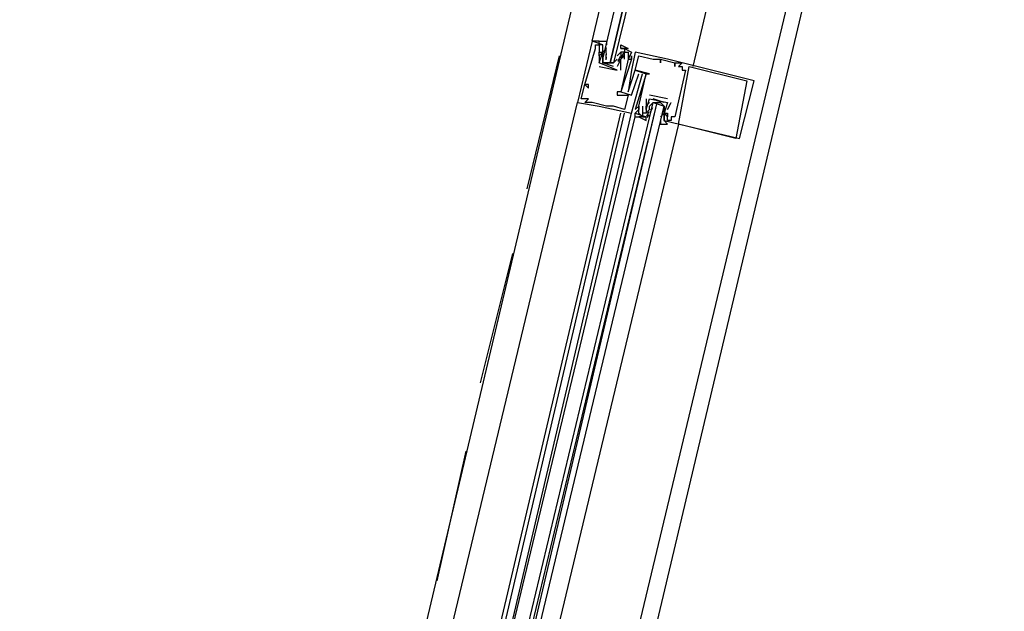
# Model space of a CAD drawing. Header units: feet. Extents: x -79 to 198, y -22 to 181.
# Tile 476 of 656: x 114.4 to 118.05, y 69.66 to 71.86. Entities that reach past the tile are written whole.
import ezdxf

# ---------------------------------------------------------------- set-up
doc = ezdxf.new("R2010")
doc.units = ezdxf.units.FT
doc.layers.add('A-LINEA', color=7, linetype='CONTINUOUS')

msp = doc.modelspace()

# ---------------------------------------------------------------- linework, layer by layer
at = {"layer": 'A-LINEA'}
for p, q in [((117.2133, 75.1511), (115.5733, 68.2178)), ((117.2133, 75.1511), (115.5733, 68.2178)), ((117.9733, 74.9778), (116.32, 68.0444)), ((117.9733, 74.9778), (116.32, 68.0444)), ((116.56, 71.7644), (116.52, 71.7778)), ((116.52, 71.7778), (116.52, 71.7778)), ((116.56, 71.7644), (116.52, 71.7778)), ((116.52, 71.7778), (116.52, 71.7778)), ((116.5333, 71.7644), (116.5333, 71.7644)), ((116.5333, 71.7644), (116.5333, 71.7644)), ((116.5333, 71.7511), (116.5333, 71.7511)), ((116.5333, 71.7511), (116.5333, 71.7511)), ((116.5467, 71.7644), (116.5467, 71.7644)), ((116.5467, 71.7644), (116.5467, 71.7644)), ((116.56, 71.7644), (116.56, 71.7644)), ((116.56, 71.7644), (116.56, 71.7644)), ((116.56, 71.7511), (116.56, 71.7511)), ((116.5733, 71.7511), (116.56, 71.7378)), ((116.56, 71.7511), (116.56, 71.7511)), ((116.5733, 71.7511), (116.56, 71.7378)), ((116.5732, 71.728), (116.5722, 71.7398)), ((116.5732, 71.728), (116.5722, 71.7398)), ((116.5726, 71.736), (116.5723, 71.7543)), ((116.5726, 71.736), (116.5723, 71.7543)), ((116.5733, 71.7511), (116.5733, 71.7511)), ((116.5733, 71.7511), (116.5733, 71.7511)), ((116.6267, 71.7511), (116.6267, 71.7511)), ((116.6267, 71.7511), (116.6267, 71.7511)), ((116.64, 71.7511), (116.64, 71.7511)), ((116.64, 71.7511), (116.64, 71.7511)), ((116.28, 71.2311), (116.4, 71.7244)), ((116.28, 71.2311), (116.4, 71.7244)), ((116.5467, 71.7378), (116.5467, 71.7378)), ((116.5467, 71.7378), (116.5467, 71.7378)), ((116.5467, 71.7378), (116.5467, 71.7378)), ((116.5467, 71.7378), (116.5467, 71.7378)), ((116.5467, 71.7244), (116.5467, 71.7244)), ((116.5467, 71.7244), (116.5467, 71.7244)), ((116.5467, 71.7244), (116.5467, 71.7244)), ((116.5467, 71.7244), (116.5467, 71.7244)), ((116.56, 71.7378), (116.56, 71.7378)), ((116.56, 71.7378), (116.56, 71.7378)), ((116.56, 71.7378), (116.56, 71.7378)), ((116.56, 71.7378), (116.56, 71.7378)), ((116.56, 71.7244), (116.56, 71.7244)), ((116.56, 71.7244), (116.56, 71.7244)), ((116.5725, 71.7088), (116.5719, 71.7292)), ((116.5725, 71.7088), (116.5719, 71.7292)), ((116.5732, 71.7146), (116.5722, 71.7265)), ((116.5732, 71.7146), (116.5722, 71.7265)), ((116.5733, 71.7378), (116.5733, 71.7378)), ((116.5733, 71.7378), (116.5733, 71.7378)), ((116.6133, 71.7244), (116.6267, 71.7378)), ((116.6133, 71.7244), (116.6267, 71.7378)), ((116.6133, 71.7244), (116.6133, 71.7244)), ((116.6133, 71.7244), (116.6133, 71.7244)), ((116.6133, 71.7111), (116.6133, 71.7111)), ((116.6133, 71.7111), (116.6133, 71.7111)), ((116.6247, 71.7216), (116.615, 71.7036)), ((116.6247, 71.7216), (116.615, 71.7036)), ((116.6218, 71.7134), (116.6156, 71.7032)), ((116.6218, 71.7134), (116.6156, 71.7032)), ((116.6267, 71.7378), (116.6267, 71.7378)), ((116.6267, 71.7378), (116.6267, 71.7378)), ((116.6267, 71.7244), (116.6267, 71.7244)), ((116.6267, 71.7244), (116.6267, 71.7244)), ((116.6267, 71.7111), (116.6267, 71.7111)), ((116.6267, 71.7111), (116.6267, 71.7111)), ((116.6267, 71.7111), (116.6267, 71.7111)), ((116.6267, 71.7111), (116.6267, 71.7111)), ((116.637, 71.7337), (116.6285, 71.7175)), ((116.637, 71.7337), (116.6285, 71.7175)), ((116.6352, 71.7267), (116.6289, 71.7165)), ((116.6352, 71.7267), (116.6289, 71.7165)), ((116.64, 71.7378), (116.64, 71.7378)), ((116.64, 71.7378), (116.64, 71.7378)), ((116.64, 71.7244), (116.64, 71.7244)), ((116.64, 71.7244), (116.64, 71.7244)), ((116.64, 71.7111), (116.64, 71.7111)), ((116.64, 71.7111), (116.64, 71.7111)), ((116.6533, 71.7378), (116.6533, 71.7378)), ((116.6533, 71.7378), (116.6533, 71.7378)), ((116.6533, 71.7111), (116.6533, 71.7111)), ((116.6533, 71.7111), (116.6533, 71.7111)), ((116.6533, 71.7111), (116.6533, 71.7111)), ((116.6533, 71.7111), (116.6533, 71.7111)), ((116.6667, 71.7378), (116.6667, 71.7378)), ((116.6667, 71.7378), (116.6667, 71.7378)), ((116.6667, 71.7244), (116.6667, 71.7244)), ((116.6667, 71.7244), (116.6667, 71.7244)), ((116.6667, 71.7111), (116.6667, 71.7111)), ((116.6667, 71.7111), (116.6667, 71.7111)), ((116.6667, 71.7111), (116.6667, 71.7111)), ((116.6667, 71.7111), (116.6667, 71.7111)), ((116.68, 71.7378), (116.68, 71.7378)), ((116.68, 71.7378), (116.68, 71.7378)), ((116.6933, 71.7244), (116.6933, 71.7244)), ((116.6933, 71.7244), (116.6933, 71.7244)), ((116.7467, 71.7111), (116.7467, 71.7111)), ((116.7467, 71.7111), (116.7467, 71.7111)), ((116.7733, 71.7111), (116.7733, 71.7111)), ((116.7733, 71.7111), (116.7733, 71.7111)), ((116.7733, 71.7111), (116.7733, 71.7111)), ((116.7733, 71.7111), (116.7733, 71.7111)), ((116.8, 71.7111), (116.8, 71.7111)), ((116.8, 71.7111), (116.8, 71.7111)), ((116.5467, 71.6978), (116.5467, 71.6978)), ((116.5467, 71.6978), (116.5467, 71.6978)), ((116.5467, 71.6978), (116.5467, 71.6978)), ((116.5467, 71.6978), (116.5467, 71.6978)), ((116.5467, 71.6844), (116.6133, 71.6711)), ((116.5467, 71.6844), (116.5467, 71.6844)), ((116.5467, 71.6844), (116.6133, 71.6711)), ((116.5467, 71.6844), (116.5467, 71.6844)), ((116.5733, 71.6978), (116.5867, 71.6978)), ((116.5733, 71.6978), (116.5867, 71.6978)), ((116.6, 71.6978), (116.6, 71.6978)), ((116.6, 71.6978), (116.6, 71.6978)), ((116.6133, 71.6844), (116.6133, 71.6844)), ((116.6133, 71.6844), (116.6133, 71.6844)), ((116.6133, 71.6844), (116.6133, 71.6844)), ((116.6133, 71.6844), (116.6133, 71.6844)), ((116.6133, 71.6711), (116.6133, 71.6711)), ((116.6133, 71.6711), (116.6133, 71.6711)), ((116.6133, 71.6711), (116.6133, 71.6711)), ((116.6133, 71.6711), (116.6133, 71.6711)), ((116.6267, 71.6711), (116.6267, 71.6711)), ((116.6267, 71.6711), (116.6267, 71.6711)), ((116.6667, 71.6711), (116.6667, 71.6711)), ((116.6667, 71.6711), (116.6667, 71.6711)), ((116.68, 71.6711), (116.68, 71.6711)), ((116.68, 71.6711), (116.68, 71.6711)), ((116.68, 71.6711), (116.68, 71.6711)), ((116.68, 71.6711), (116.68, 71.6711)), ((116.7733, 71.6978), (116.7733, 71.6978)), ((116.7733, 71.6978), (116.7733, 71.6978)), ((116.8267, 71.6978), (116.8267, 71.6978)), ((116.8267, 71.6978), (116.8267, 71.6978)), ((116.8267, 71.6978), (116.8267, 71.6978)), ((116.8267, 71.6978), (116.8267, 71.6978)), ((116.8267, 71.6844), (116.8267, 71.6844)), ((116.8267, 71.6844), (116.8267, 71.6844)), ((116.84, 71.6844), (116.84, 71.6844)), ((116.84, 71.6844), (116.84, 71.6844)), ((116.8533, 71.6978), (116.8533, 71.6978)), ((116.8533, 71.6978), (116.8533, 71.6978)), ((116.8533, 71.6844), (116.8533, 71.6844)), ((116.8533, 71.6844), (116.8533, 71.6844)), ((116.8533, 71.6711), (116.8533, 71.6711)), ((116.8533, 71.6711), (116.8533, 71.6711)), ((116.8667, 71.6711), (116.8667, 71.6711)), ((116.8667, 71.6711), (116.8667, 71.6711)), ((116.88, 71.6844), (116.88, 71.6844)), ((116.88, 71.6844), (116.88, 71.6844)), ((116.6933, 71.6578), (116.6933, 71.6578)), ((116.6933, 71.6578), (116.6933, 71.6578)), ((116.7067, 71.6578), (116.7067, 71.6578)), ((116.7067, 71.6578), (116.7067, 71.6578)), ((116.72, 71.6578), (116.72, 71.6578)), ((116.72, 71.6578), (116.72, 71.6578)), ((116.72, 71.6578), (116.72, 71.6578)), ((116.72, 71.6578), (116.72, 71.6578)), ((116.7333, 71.6578), (116.7333, 71.6578)), ((116.7333, 71.6578), (116.7333, 71.6578)), ((117.0933, 71.6311), (117.0933, 71.6311)), ((117.0933, 71.6311), (117.0933, 71.6311)), ((117.12, 71.6311), (117.12, 71.6311)), ((117.12, 71.6311), (117.12, 71.6311)), ((116.4933, 71.6178), (116.4933, 71.6178)), ((116.4933, 71.6178), (116.4933, 71.6178)), ((116.4933, 71.6178), (116.4933, 71.6178)), ((116.4933, 71.6178), (116.4933, 71.6178)), ((116.5067, 71.6178), (116.5067, 71.6178)), ((116.5067, 71.6178), (116.5067, 71.6178)), ((116.5067, 71.6044), (116.5067, 71.6044)), ((116.5067, 71.6044), (116.5067, 71.6044)), ((116.48, 71.5644), (116.48, 71.5644)), ((116.48, 71.5644), (116.48, 71.5644)), ((116.4933, 71.5644), (116.4933, 71.5644)), ((116.4933, 71.5644), (116.4933, 71.5644)), ((116.5067, 71.5644), (116.5067, 71.5644)), ((116.5067, 71.5644), (116.5067, 71.5644)), ((116.6133, 71.5911), (116.6133, 71.5911)), ((116.6133, 71.5911), (116.6133, 71.5911)), ((116.6133, 71.5778), (116.6133, 71.5778)), ((116.6133, 71.5778), (116.6133, 71.5778)), ((116.6267, 71.5911), (116.6267, 71.5911)), ((116.6267, 71.5911), (116.6267, 71.5911)), ((116.6267, 71.5911), (116.6267, 71.5911)), ((116.6267, 71.5911), (116.6267, 71.5911)), ((116.6533, 71.5911), (116.6533, 71.5911)), ((116.6533, 71.5911), (116.6533, 71.5911)), ((116.6533, 71.5778), (116.6533, 71.5778)), ((116.6533, 71.5778), (116.6533, 71.5778)), ((116.6667, 71.5778), (116.6667, 71.5778)), ((116.6667, 71.5778), (116.6667, 71.5778)), ((116.72, 71.5644), (116.72, 71.5644)), ((116.72, 71.5644), (116.72, 71.5644)), ((116.8, 71.5644), (116.7333, 71.5778)), ((116.7333, 71.5778), (116.7333, 71.5778)), ((116.8, 71.5644), (116.7333, 71.5778)), ((116.7333, 71.5778), (116.7333, 71.5778)), ((116.7333, 71.5644), (116.7333, 71.5644)), ((116.7333, 71.5644), (116.7333, 71.5644)), ((116.7333, 71.5644), (116.7333, 71.5644)), ((116.7333, 71.5644), (116.7333, 71.5644)), ((116.7867, 71.5511), (116.7467, 71.5644)), ((116.7867, 71.5511), (116.7467, 71.5644)), ((116.8, 71.5644), (116.8, 71.5644)), ((116.8, 71.5644), (116.8, 71.5644)), ((115.76, 68.6044), (116.4667, 71.5511)), ((115.76, 68.6044), (116.4667, 71.5511)), ((116.4667, 71.5511), (116.4667, 71.5511)), ((116.4667, 71.5511), (116.4667, 71.5511)), ((116.4933, 71.5511), (116.4933, 71.5511)), ((116.4933, 71.5511), (116.4933, 71.5511)), ((116.52, 71.5511), (116.52, 71.5511)), ((116.52, 71.5511), (116.52, 71.5511)), ((116.5467, 71.5378), (116.5467, 71.5378)), ((116.5467, 71.5378), (116.5467, 71.5378)), ((116.5733, 71.5378), (116.5733, 71.5378)), ((116.5733, 71.5378), (116.5733, 71.5378)), ((116.6, 71.5378), (116.6, 71.5378)), ((116.6, 71.5378), (116.6, 71.5378)), ((116.64, 71.5244), (116.64, 71.5244)), ((116.64, 71.5244), (116.64, 71.5244)), ((116.68, 71.5244), (116.68, 71.5244)), ((116.68, 71.5244), (116.68, 71.5244)), ((116.6933, 71.5378), (116.6933, 71.5378)), ((116.6933, 71.5378), (116.6933, 71.5378)), ((116.6933, 71.5378), (116.6933, 71.5378)), ((116.6933, 71.5378), (116.6933, 71.5378)), ((116.6933, 71.5244), (116.6933, 71.5244)), ((116.6933, 71.5244), (116.6933, 71.5244)), ((116.7067, 71.5378), (116.7067, 71.5378)), ((116.7067, 71.5378), (116.7067, 71.5378)), ((116.72, 71.5378), (116.72, 71.5378)), ((116.72, 71.5378), (116.72, 71.5378)), ((116.72, 71.5378), (116.72, 71.5378)), ((116.72, 71.5378), (116.72, 71.5378)), ((116.72, 71.5244), (116.72, 71.5244)), ((116.72, 71.5244), (116.72, 71.5244)), ((116.72, 71.5111), (116.7333, 71.5244)), ((116.72, 71.5244), (116.72, 71.5244)), ((116.72, 71.5244), (116.72, 71.5244)), ((116.72, 71.5111), (116.7333, 71.5244)), ((116.7333, 71.5378), (116.7333, 71.5378)), ((116.7333, 71.5378), (116.7333, 71.5378)), ((116.7333, 71.5244), (116.7333, 71.5244)), ((116.7333, 71.5244), (116.7333, 71.5244)), ((116.7353, 71.5139), (116.7449, 71.5319)), ((116.7353, 71.5139), (116.7449, 71.5319)), ((116.7382, 71.5222), (116.7444, 71.5324)), ((116.7382, 71.5222), (116.7444, 71.5324)), ((116.7467, 71.5511), (116.7467, 71.5511)), ((116.7467, 71.5511), (116.7467, 71.5511)), ((116.76, 71.5511), (116.7733, 71.5511)), ((116.76, 71.5511), (116.7733, 71.5511)), ((116.7867, 71.5244), (116.7867, 71.5244)), ((116.7867, 71.5244), (116.7867, 71.5244)), ((116.7875, 71.5268), (116.7881, 71.5063)), ((116.7875, 71.5268), (116.7881, 71.5063)), ((116.8, 71.5511), (116.8, 71.5511)), ((116.8, 71.5244), (116.8133, 71.5511)), ((116.8, 71.5511), (116.8, 71.5511)), ((116.8, 71.5511), (116.8, 71.5511)), ((116.8, 71.5244), (116.8133, 71.5511)), ((116.8, 71.5511), (116.8, 71.5511)), ((116.8, 71.5244), (116.8, 71.5244)), ((116.8, 71.5244), (116.8, 71.5244)), ((116.8133, 71.5511), (116.8133, 71.5511)), ((116.8133, 71.5511), (116.8133, 71.5511)), ((115.9333, 68.5644), (116.6267, 71.5111)), ((115.9333, 68.5644), (116.6267, 71.5111)), ((115.9467, 68.5511), (116.64, 71.5111)), ((115.9467, 68.5511), (116.64, 71.5111)), ((115.9733, 68.5511), (116.6667, 71.5111)), ((115.9733, 68.5511), (116.6667, 71.5111)), ((115.9733, 68.5511), (116.68, 71.4978)), ((115.9733, 68.5511), (116.68, 71.4978)), ((116.6667, 71.5111), (116.6667, 71.5111)), ((116.6667, 71.5111), (116.6667, 71.5111)), ((116.68, 71.4978), (116.68, 71.5111)), ((116.68, 71.5111), (116.68, 71.5111)), ((116.68, 71.4978), (116.68, 71.5111)), ((116.68, 71.4978), (116.68, 71.5111)), ((116.68, 71.4978), (116.68, 71.5111)), ((116.68, 71.5111), (116.68, 71.5111)), ((116.68, 71.4978), (116.68, 71.5111)), ((116.68, 71.4978), (116.68, 71.5111)), ((116.6933, 71.5111), (116.6933, 71.5111)), ((116.6933, 71.5111), (116.6933, 71.5111)), ((116.7067, 71.4978), (116.7067, 71.4978)), ((116.7067, 71.4978), (116.7067, 71.4978)), ((116.72, 71.5111), (116.72, 71.5111)), ((116.72, 71.5111), (116.72, 71.5111)), ((116.72, 71.4978), (116.72, 71.4978)), ((116.72, 71.4978), (116.72, 71.4978)), ((116.723, 71.5018), (116.7315, 71.5181)), ((116.723, 71.5018), (116.7315, 71.5181)), ((116.7248, 71.4955), (116.7311, 71.5057)), ((116.7248, 71.4955), (116.7311, 71.5057)), ((116.7867, 71.5111), (116.7733, 71.4978)), ((116.7733, 71.5111), (116.7733, 71.5111)), ((116.7867, 71.5111), (116.7733, 71.4978)), ((116.7733, 71.5111), (116.7733, 71.5111)), ((116.7867, 71.5111), (116.7867, 71.5111)), ((116.7867, 71.5111), (116.7867, 71.5111)), ((116.7867, 71.5111), (116.7867, 71.5111)), ((116.7867, 71.5111), (116.7867, 71.5111)), ((116.7867, 71.4978), (116.7867, 71.4978)), ((116.7867, 71.4978), (116.7867, 71.4978)), ((116.7868, 71.5209), (116.7878, 71.5091)), ((116.7868, 71.5209), (116.7878, 71.5091)), ((116.7868, 71.4943), (116.7878, 71.4824)), ((116.7868, 71.4943), (116.7878, 71.4824)), ((116.7874, 71.4996), (116.7877, 71.4813)), ((116.7874, 71.4996), (116.7877, 71.4813)), ((116.8, 71.5111), (116.8, 71.5111)), ((116.8, 71.5111), (116.8, 71.5111)), ((116.8, 71.5111), (116.8, 71.5111)), ((116.8, 71.5111), (116.8, 71.5111)), ((116.8, 71.4978), (116.8, 71.4978)), ((116.8, 71.4978), (116.8, 71.4978)), ((116.8133, 71.4978), (116.8133, 71.4978)), ((116.8133, 71.4978), (116.8133, 71.4978)), ((116.8267, 71.4978), (116.8267, 71.4978)), ((116.8267, 71.4978), (116.8267, 71.4978)), ((116.84, 71.4711), (116.1333, 68.5111)), ((116.84, 71.4711), (116.1333, 68.5111)), ((116.7867, 71.4844), (116.7867, 71.4844)), ((116.7867, 71.4844), (116.7867, 71.4844)), ((116.8, 71.4844), (116.8, 71.4844)), ((116.8, 71.4844), (116.8, 71.4844)), ((116.8133, 71.4844), (116.8133, 71.4844)), ((116.8133, 71.4844), (116.8133, 71.4844)), ((116.84, 71.4711), (116.84, 71.4711)), ((116.84, 71.4711), (116.84, 71.4711)), ((117.0533, 71.4178), (117.0533, 71.4178)), ((117.0533, 71.4178), (117.0533, 71.4178)), ((117.0667, 71.4178), (117.0667, 71.4178)), ((117.0667, 71.4178), (117.0667, 71.4178)), ((116.1067, 70.5111), (116.2267, 70.9911)), ((116.1067, 70.5111), (116.2267, 70.9911)), ((115.9467, 69.7778), (116.0533, 70.2578)), ((115.9467, 69.7778), (116.0533, 70.2578))]:
    msp.add_line(p, q, dxfattribs=at)
for points in [[(117.0933, 59.0178), (114.4, 59.6578), (118.2, 75.6978), (122, 91.7511), (124.68, 91.1111)], [(117.0933, 59.0178), (114.4, 59.6578), (118.2, 75.6978), (122, 91.7511), (124.68, 91.1111)], [(117.68, 75.0444), (117.2667, 73.2711), (116.8933, 71.6844)], [(117.68, 75.0444), (117.2667, 73.2711), (116.8933, 71.6844)], [(116.5467, 71.7778), (116.5467, 71.7778), (116.52, 71.7778), (116.8933, 73.3511)], [(116.5467, 71.7778), (116.5467, 71.7778), (116.52, 71.7778), (116.8933, 73.3511)], [(117, 73.3244), (116.6, 71.6978), (116.5867, 71.6978), (116.9733, 73.3378), (116.5867, 71.6978), (116.5733, 71.6978), (116.56, 71.6978), (116.56, 71.7111), (116.9467, 73.3378)], [(117, 73.3244), (116.6, 71.6978), (116.5867, 71.6978), (116.9733, 73.3378), (116.5867, 71.6978), (116.5733, 71.6978), (116.56, 71.6978), (116.56, 71.7111), (116.9467, 73.3378)], [(116.52, 71.7778), (116.4667, 71.5511), (116.5467, 71.5378), (116.6667, 71.5111), (116.7067, 71.6578)], [(116.52, 71.7778), (116.4667, 71.5511), (116.5467, 71.5378), (116.6667, 71.5111), (116.7067, 71.6578)], [(116.5467, 71.7778), (116.5467, 71.7778), (116.52, 71.7778)], [(116.5467, 71.7778), (116.5467, 71.7778), (116.52, 71.7778)], [(116.5467, 71.7778), (116.5467, 71.7778), (116.52, 71.7778)], [(116.5467, 71.7778), (116.5467, 71.7778), (116.52, 71.7778)], [(116.6, 71.6844), (116.56, 71.6978), (116.56, 71.7244), (116.56, 71.7378), (116.56, 71.7511), (116.56, 71.7644), (116.5467, 71.7644), (116.5467, 71.7778), (116.5733, 71.7778), (116.5733, 71.7644)], [(116.6, 71.6844), (116.56, 71.6978), (116.56, 71.7244), (116.56, 71.7378), (116.56, 71.7511), (116.56, 71.7644), (116.5467, 71.7644), (116.5467, 71.7778), (116.5733, 71.7778), (116.5733, 71.7644)], [(116.48, 71.5644), (116.4933, 71.6178), (116.5067, 71.6044), (116.5067, 71.6178), (116.4933, 71.6178), (116.5333, 71.7511), (116.5333, 71.7644), (116.5467, 71.7644), (116.5467, 71.7378), (116.5467, 71.7378)], [(116.48, 71.5644), (116.4933, 71.6178), (116.5067, 71.6044), (116.5067, 71.6178), (116.4933, 71.6178), (116.5333, 71.7511), (116.5333, 71.7644), (116.5467, 71.7644), (116.5467, 71.7378), (116.5467, 71.7378)], [(116.6133, 71.6711), (116.5467, 71.6978), (116.56, 71.7378), (116.5467, 71.7244), (116.5467, 71.7378), (116.56, 71.7378), (116.56, 71.7511)], [(116.6133, 71.6711), (116.5467, 71.6978), (116.56, 71.7378), (116.5467, 71.7244), (116.5467, 71.7378), (116.56, 71.7378), (116.56, 71.7511)], [(116.6267, 71.7511), (116.6267, 71.7644), (116.6533, 71.7511), (116.64, 71.7511), (116.6267, 71.7511), (116.64, 71.7511), (116.64, 71.7378), (116.6267, 71.7378), (116.6267, 71.7244), (116.6267, 71.7111), (116.6133, 71.6844)], [(116.6267, 71.7511), (116.6267, 71.7644), (116.6533, 71.7511), (116.64, 71.7511), (116.6267, 71.7511), (116.64, 71.7511), (116.64, 71.7378), (116.6267, 71.7378), (116.6267, 71.7244), (116.6267, 71.7111), (116.6133, 71.6844)], [(116.6267, 71.7511), (116.64, 71.7511), (116.6667, 71.7378), (116.6533, 71.7111), (116.6667, 71.7111), (116.6667, 71.7244), (116.6667, 71.7111), (116.6267, 71.5911), (116.6667, 71.5778), (116.6933, 71.6578), (116.6933, 71.6578)], [(116.6267, 71.7511), (116.64, 71.7511), (116.6667, 71.7378), (116.6533, 71.7111), (116.6667, 71.7111), (116.6667, 71.7244), (116.6667, 71.7111), (116.6267, 71.5911), (116.6667, 71.5778), (116.6933, 71.6578), (116.6933, 71.6578)], [(116.64, 71.7111), (116.64, 71.7378), (116.6533, 71.7378), (116.6533, 71.7111), (116.6533, 71.7111), (116.6267, 71.5911), (116.6133, 71.5911), (116.6133, 71.5778), (116.6533, 71.5778), (116.64, 71.5244), (116.6, 71.5378), (116.5733, 71.5378), (116.52, 71.5511), (116.4933, 71.5511), (116.5067, 71.5644), (116.4933, 71.5644), (116.48, 71.5644)], [(116.64, 71.7111), (116.64, 71.7378), (116.6533, 71.7378), (116.6533, 71.7111), (116.6533, 71.7111), (116.6267, 71.5911), (116.6133, 71.5911), (116.6133, 71.5778), (116.6533, 71.5778), (116.64, 71.5244), (116.6, 71.5378), (116.5733, 71.5378), (116.52, 71.5511), (116.4933, 71.5511), (116.5067, 71.5644), (116.4933, 71.5644), (116.48, 71.5644)], [(116.5467, 71.7244), (116.5467, 71.6978), (116.5467, 71.6978)], [(116.5467, 71.7244), (116.5467, 71.6978), (116.5467, 71.6978)], [(116.56, 71.7244), (116.56, 71.6978), (116.6, 71.6978), (116.6133, 71.7111)], [(116.56, 71.7244), (116.56, 71.6978), (116.6, 71.6978), (116.6133, 71.7111)], [(116.6267, 71.7244), (116.64, 71.7244), (116.6267, 71.7111), (116.6133, 71.6844)], [(116.6267, 71.7244), (116.64, 71.7244), (116.6267, 71.7111), (116.6133, 71.6844)], [(116.6267, 71.6711), (116.6267, 71.7111), (116.6267, 71.7111)], [(116.6267, 71.6711), (116.6267, 71.7111), (116.6267, 71.7111)], [(116.7867, 71.4844), (117.0667, 71.4178), (117.12, 71.6311), (116.8, 71.7111), (116.68, 71.7378), (116.6667, 71.6711), (116.6533, 71.5911), (116.68, 71.6711), (116.72, 71.6578), (116.68, 71.5244), (116.6933, 71.5378), (116.6933, 71.5244), (116.68, 71.5111), (116.72, 71.4978)], [(116.7867, 71.4844), (117.0667, 71.4178), (117.12, 71.6311), (116.8, 71.7111), (116.68, 71.7378), (116.6667, 71.6711), (116.6533, 71.5911), (116.68, 71.6711), (116.72, 71.6578), (116.68, 71.5244), (116.6933, 71.5378), (116.6933, 71.5244), (116.68, 71.5111), (116.72, 71.4978)], [(116.7067, 71.5378), (116.7067, 71.4978), (116.6933, 71.5111), (116.6933, 71.5378), (116.6933, 71.5378), (116.72, 71.6578), (116.7333, 71.6578), (116.68, 71.6711), (116.6933, 71.7244), (116.7467, 71.7111), (116.7733, 71.7111), (116.7733, 71.6978), (116.7733, 71.7111), (116.8267, 71.6978), (116.8267, 71.6844), (116.8267, 71.6978), (116.8533, 71.6978), (116.84, 71.6844), (116.8533, 71.6844), (116.8533, 71.6711), (116.8667, 71.6711), (116.8267, 71.4978), (116.8133, 71.4978), (116.8133, 71.4844), (116.8, 71.4844), (116.8, 71.5111), (116.8, 71.5111)], [(116.7067, 71.5378), (116.7067, 71.4978), (116.6933, 71.5111), (116.6933, 71.5378), (116.6933, 71.5378), (116.72, 71.6578), (116.7333, 71.6578), (116.68, 71.6711), (116.6933, 71.7244), (116.7467, 71.7111), (116.7733, 71.7111), (116.7733, 71.6978), (116.7733, 71.7111), (116.8267, 71.6978), (116.8267, 71.6844), (116.8267, 71.6978), (116.8533, 71.6978), (116.84, 71.6844), (116.8533, 71.6844), (116.8533, 71.6711), (116.8667, 71.6711), (116.8267, 71.4978), (116.8133, 71.4978), (116.8133, 71.4844), (116.8, 71.4844), (116.8, 71.5111), (116.8, 71.5111)], [(117.0933, 71.6311), (117.0533, 71.4178), (116.84, 71.4711), (116.88, 71.6844), (117.0933, 71.6311)], [(117.0933, 71.6311), (117.0533, 71.4178), (116.84, 71.4711), (116.88, 71.6844), (117.0933, 71.6311)], [(116.72, 71.5644), (116.72, 71.5378), (116.72, 71.5378)], [(116.72, 71.5244), (116.72, 71.5378), (116.72, 71.5244), (116.7333, 71.5644), (116.8, 71.5511), (116.7867, 71.5111)], [(116.72, 71.5644), (116.72, 71.5378), (116.72, 71.5378)], [(116.72, 71.5244), (116.72, 71.5378), (116.72, 71.5244), (116.7333, 71.5644), (116.8, 71.5511), (116.7867, 71.5111)], [(116.0267, 68.5378), (116.7467, 71.5511), (116.76, 71.5511), (116.04, 68.5378)], [(116.0267, 68.5378), (116.7467, 71.5511), (116.76, 71.5511), (116.04, 68.5378)], [(116.0667, 68.5244), (116.7867, 71.5378), (116.7733, 71.5511), (116.76, 71.5511), (116.0533, 68.5378)], [(116.0667, 68.5244), (116.7867, 71.5378), (116.7733, 71.5511), (116.76, 71.5511), (116.0533, 68.5378)], [(116.7333, 71.5511), (116.72, 71.5378), (116.72, 71.5244), (116.72, 71.5111), (116.7067, 71.5111), (116.7067, 71.4978), (116.72, 71.4978), (116.6933, 71.4978), (116.72, 71.4844), (116.72, 71.4978)], [(116.7333, 71.5511), (116.72, 71.5378), (116.72, 71.5244), (116.72, 71.5111), (116.7067, 71.5111), (116.7067, 71.4978), (116.72, 71.4978), (116.6933, 71.4978), (116.72, 71.4844), (116.72, 71.4978)], [(116.7333, 71.5244), (116.7333, 71.5378), (116.7467, 71.5511), (116.7867, 71.5378), (116.7867, 71.5244), (116.7867, 71.5111)], [(116.7333, 71.5244), (116.7333, 71.5378), (116.7467, 71.5511), (116.7867, 71.5378), (116.7867, 71.5244), (116.7867, 71.5111)], [(116.7733, 71.4844), (116.7733, 71.4711), (116.8, 71.4711), (116.7867, 71.4844), (116.7867, 71.4978), (116.7867, 71.5111), (116.7867, 71.5244), (116.7867, 71.5378)], [(116.7733, 71.4844), (116.7733, 71.4711), (116.8, 71.4711), (116.7867, 71.4844), (116.7867, 71.4978), (116.7867, 71.5111), (116.7867, 71.5244), (116.7867, 71.5378)], [(116.68, 71.4978), (116.6933, 71.4978), (116.6933, 71.4978)], [(116.68, 71.4978), (116.6933, 71.4978), (116.6933, 71.4978)], [(116.68, 71.4978), (116.6933, 71.4978), (116.6933, 71.4978)], [(116.68, 71.4978), (116.6933, 71.4978), (116.6933, 71.4978)], [(116.68, 71.4978), (116.6933, 71.4978), (116.6933, 71.4978)], [(116.68, 71.4978), (116.6933, 71.4978), (116.6933, 71.4978)], [(116.7867, 71.5111), (116.8, 71.5111), (116.8, 71.4978), (116.7867, 71.5111), (116.7867, 71.4978), (116.7867, 71.4978)], [(116.7867, 71.5111), (116.8, 71.5111), (116.8, 71.4978), (116.7867, 71.5111), (116.7867, 71.4978), (116.7867, 71.4978)]]:
    msp.add_lwpolyline(points, dxfattribs=at)

doc.saveas('drawing.dxf')
